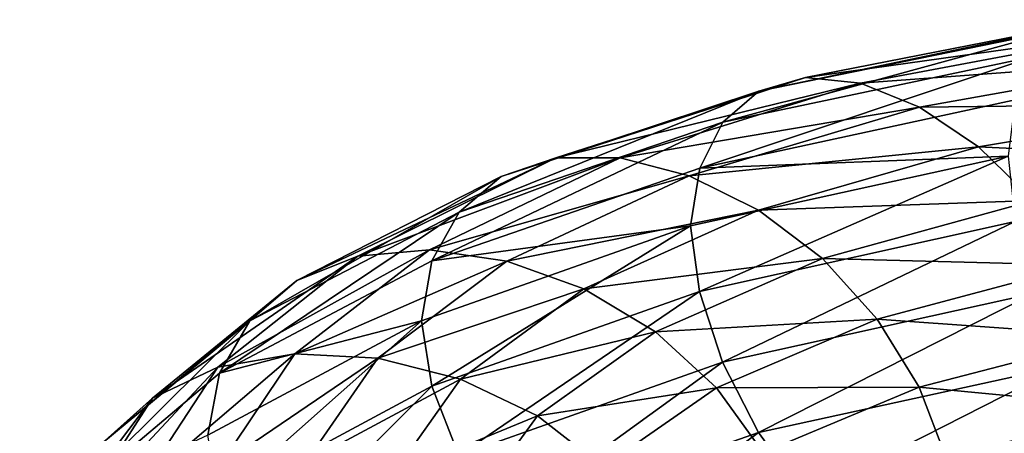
# Model space of a CAD drawing. Header units: metres. Extents: x -109 to 109, y -917 to 389.
# Tile 267 of 656: x -18.48 to -10.37, y -794.89 to -791.48. Entities that reach past the tile are written whole.
import ezdxf

# ---------------------------------------------------------------- set-up
doc = ezdxf.new("R2010")
doc.units = ezdxf.units.M
doc.layers.add('solid_24503124_XXX_01_SW0001', color=7, linetype='CONTINUOUS')

msp = doc.modelspace()

# ---------------------------------------------------------------- linework, layer by layer
at = {"layer": 'solid_24503124_XXX_01_SW0001'}
for points in [[(-9.588019, -791.483765, -37.91626), (-9.894728, -791.56134, -38.509682), (-12.394671, -792.072632, -36.550835)], [(-12.010472, -791.959595, -36.007965), (-9.588019, -791.483765, -37.91626), (-12.394671, -792.072632, -36.550835)], [(-9.227501, -791.570251, -37.323143), (-9.588019, -791.483765, -37.91626), (-12.010472, -791.959595, -36.007965)], [(-9.894728, -791.56134, -38.509682), (-10.131191, -791.788269, -39.066242), (-12.690879, -792.329041, -37.069084)], [(-12.394671, -792.072632, -36.550835), (-9.894728, -791.56134, -38.509682), (-12.690879, -792.329041, -37.069084)], [(-11.558867, -792.006836, -35.474922), (-9.227501, -791.570251, -37.323143), (-12.010472, -791.959595, -36.007965)], [(-8.838985, -791.807312, -36.767914), (-9.227501, -791.570251, -37.323143), (-11.558867, -792.006836, -35.474922)], [(-10.131191, -791.788269, -39.066242), (-10.283341, -792.14325, -39.549107), (-12.881471, -792.705872, -37.528118)], [(-12.690879, -792.329041, -37.069084), (-10.131191, -791.788269, -39.066242), (-12.881471, -792.705872, -37.528118)], [(-11.072192, -792.203369, -34.984898), (-8.838985, -791.807312, -36.767914), (-11.558867, -792.006836, -35.474922)], [(-8.450611, -792.174438, -36.28862), (-8.838985, -791.807312, -36.767914), (-11.072192, -792.203369, -34.984898)], [(-12.010472, -791.959595, -36.007965), (-12.394671, -792.072632, -36.550835), (-14.516507, -792.776489, -34.236195)], [(-14.066537, -792.621399, -33.754581), (-12.010472, -791.959595, -36.007965), (-14.516507, -792.776489, -34.236195)], [(-11.558867, -792.006836, -35.474922), (-12.010472, -791.959595, -36.007965), (-14.066537, -792.621399, -33.754581)], [(-13.537621, -792.621887, -33.294434), (-11.558867, -792.006836, -35.474922), (-14.066537, -792.621399, -33.754581)], [(-11.072192, -792.203369, -34.984898), (-11.558867, -792.006836, -35.474922), (-13.537621, -792.621887, -33.294434)], [(-12.394671, -792.072632, -36.550835), (-12.690879, -792.329041, -37.069084), (-14.863421, -793.068054, -34.708107)], [(-14.516507, -792.776489, -34.236195), (-12.394671, -792.072632, -36.550835), (-14.863421, -793.068054, -34.708107)], [(-12.881471, -792.705872, -37.528118), (-10.283341, -792.14325, -39.549107), (-10.343149, -792.606506, -39.917294)], [(-10.585692, -792.531311, -34.571106), (-8.450611, -792.174438, -36.28862), (-11.072192, -792.203369, -34.984898)], [(-8.090514, -792.650818, -35.923626), (-8.450611, -792.174438, -36.28862), (-10.585692, -792.531311, -34.571106)], [(-12.967632, -792.770203, -32.883598), (-11.072192, -792.203369, -34.984898), (-13.537621, -792.621887, -33.294434)], [(-10.585692, -792.531311, -34.571106), (-11.072192, -792.203369, -34.984898), (-12.967632, -792.770203, -32.883598)], [(-12.690879, -792.329041, -37.069084), (-12.881471, -792.705872, -37.528118), (-15.08664, -793.470764, -35.138424)], [(-14.863421, -793.068054, -34.708107), (-12.690879, -792.329041, -37.069084), (-15.08664, -793.470764, -35.138424)], [(-12.39785, -793.051636, -32.549427), (-10.585692, -792.531311, -34.571106), (-12.967632, -792.770203, -32.883598)], [(-10.134616, -792.972839, -34.267082), (-10.585692, -792.531311, -34.571106), (-12.39785, -793.051636, -32.549427)], [(-10.134616, -792.972839, -34.267082), (-8.090514, -792.650818, -35.923626), (-10.585692, -792.531311, -34.571106)], [(-14.066537, -792.621399, -33.754581), (-14.516507, -792.776489, -34.236195), (-16.199017, -793.632813, -31.628437)], [(-15.696894, -793.430298, -31.216923), (-14.066537, -792.621399, -33.754581), (-16.199017, -793.632813, -31.628437)], [(-13.537621, -792.621887, -33.294434), (-14.066537, -792.621399, -33.754581), (-15.696894, -793.430298, -31.216923)], [(-15.106675, -793.378235, -30.840246), (-13.537621, -792.621887, -33.294434), (-15.696894, -793.430298, -31.216923)], [(-12.967632, -792.770203, -32.883598), (-13.537621, -792.621887, -33.294434), (-15.106675, -793.378235, -30.840246)], [(-12.957408, -793.182556, -37.885227), (-10.343149, -792.606506, -39.917294), (-12.882782, -793.72168, -38.133591)], [(-12.881471, -792.705872, -37.528118), (-10.343149, -792.606506, -39.917294), (-12.957408, -793.182556, -37.885227)], [(-10.343149, -792.606506, -39.917294), (-10.284389, -793.146179, -40.151142), (-12.882782, -793.72168, -38.133591)], [(-15.08664, -793.470764, -35.138424), (-12.881471, -792.705872, -37.528118), (-12.957408, -793.182556, -37.885227)], [(-14.516507, -792.776489, -34.236195), (-14.863421, -793.068054, -34.708107), (-16.58614, -793.963928, -32.047379)], [(-16.199017, -793.632813, -31.628437), (-14.516507, -792.776489, -34.236195), (-16.58614, -793.963928, -32.047379)], [(-14.470623, -793.472168, -30.520132), (-12.967632, -792.770203, -32.883598), (-15.106675, -793.378235, -30.840246)], [(-12.39785, -793.051636, -32.549427), (-12.967632, -792.770203, -32.883598), (-14.470623, -793.472168, -30.520132)], [(-11.869554, -793.451599, -32.319588), (-10.134616, -792.972839, -34.267082), (-12.39785, -793.051636, -32.549427)], [(-9.751208, -793.505371, -34.10046), (-10.134616, -792.972839, -34.267082), (-11.869554, -793.451599, -32.319588)], [(-14.863421, -793.068054, -34.708107), (-15.08664, -793.470764, -35.138424), (-16.83523, -794.395813, -32.444935)], [(-16.58614, -793.963928, -32.047379), (-14.863421, -793.068054, -34.708107), (-16.83523, -794.395813, -32.444935)], [(-13.834801, -793.701233, -30.277216), (-12.39785, -793.051636, -32.549427), (-14.470623, -793.472168, -30.520132)], [(-11.869554, -793.451599, -32.319588), (-12.39785, -793.051636, -32.549427), (-13.834801, -793.701233, -30.277216)], [(-12.882782, -793.72168, -38.133591), (-10.284389, -793.146179, -40.151142), (-12.693335, -794.30481, -38.246605)], [(-10.284389, -793.146179, -40.151142), (-10.133152, -793.739197, -40.237263), (-12.693335, -794.30481, -38.246605)], [(-15.173679, -793.962891, -35.484474), (-12.957408, -793.182556, -37.885227), (-15.088177, -794.501831, -35.748592)], [(-15.08664, -793.470764, -35.138424), (-12.957408, -793.182556, -37.885227), (-15.173679, -793.962891, -35.484474)], [(-12.957408, -793.182556, -37.885227), (-12.882782, -793.72168, -38.133591), (-15.088177, -794.501831, -35.748592)], [(-15.106675, -793.378235, -30.840246), (-15.696894, -793.430298, -31.216923), (-16.848751, -794.345581, -28.461065)], [(-16.215223, -794.236633, -28.175997), (-15.106675, -793.378235, -30.840246), (-16.848751, -794.345581, -28.461065)], [(-14.470623, -793.472168, -30.520132), (-15.106675, -793.378235, -30.840246), (-16.215223, -794.236633, -28.175997)], [(-15.696894, -793.430298, -31.216923), (-16.199017, -793.632813, -31.628437), (-17.387722, -794.599304, -28.795671)], [(-16.848751, -794.345581, -28.461065), (-15.696894, -793.430298, -31.216923), (-17.387722, -794.599304, -28.795671)], [(-16.83523, -794.395813, -32.444935), (-15.08664, -793.470764, -35.138424), (-15.173679, -793.962891, -35.484474)], [(-15.532495, -794.271851, -27.955473), (-14.470623, -793.472168, -30.520132), (-16.215223, -794.236633, -28.175997)], [(-13.834801, -793.701233, -30.277216), (-14.470623, -793.472168, -30.520132), (-15.532495, -794.271851, -27.955473)], [(-13.245273, -794.054382, -30.132454), (-11.869554, -793.451599, -32.319588), (-13.834801, -793.701233, -30.277216)], [(-11.42051, -793.950439, -32.216366), (-11.869554, -793.451599, -32.319588), (-13.245273, -794.054382, -30.132454)], [(-11.42051, -793.950439, -32.216366), (-9.751208, -793.505371, -34.10046), (-11.869554, -793.451599, -32.319588)], [(-9.455969, -794.090149, -34.075005), (-9.751208, -793.505371, -34.10046), (-11.42051, -793.950439, -32.216366)], [(-16.199017, -793.632813, -31.628437), (-16.58614, -793.963928, -32.047379), (-17.803251, -794.973267, -29.156519)], [(-17.387722, -794.599304, -28.795671), (-16.199017, -793.632813, -31.628437), (-17.803251, -794.973267, -29.156519)], [(-14.850016, -794.444275, -27.812756), (-13.834801, -793.701233, -30.277216), (-15.532495, -794.271851, -27.955473)], [(-15.088177, -794.501831, -35.748592), (-12.882782, -793.72168, -38.133591), (-14.866298, -795.07312, -35.894531)], [(-12.882782, -793.72168, -38.133591), (-12.693335, -794.30481, -38.246605), (-14.866298, -795.07312, -35.894531)], [(-13.245273, -794.054382, -30.132454), (-13.834801, -793.701233, -30.277216), (-14.850016, -794.444275, -27.812756)], [(-12.693335, -794.30481, -38.246605), (-10.133152, -793.739197, -40.237263), (-12.398095, -794.882874, -38.225628)], [(-10.133152, -793.739197, -40.237263), (-9.897461, -794.337097, -40.175671), (-12.398095, -794.882874, -38.225628)], [(-16.58614, -793.963928, -32.047379), (-16.83523, -794.395813, -32.444935), (-18.070621, -795.436707, -29.518183)], [(-17.803251, -794.973267, -29.156519), (-16.58614, -793.963928, -32.047379), (-18.070621, -795.436707, -29.518183)], [(-16.931591, -794.906128, -32.776249), (-15.173679, -793.962891, -35.484474), (-16.836945, -795.444153, -33.060791)], [(-16.83523, -794.395813, -32.444935), (-15.173679, -793.962891, -35.484474), (-16.931591, -794.906128, -32.776249)], [(-15.173679, -793.962891, -35.484474), (-15.088177, -794.501831, -35.748592), (-16.836945, -795.444153, -33.060791)], [(-12.744184, -794.51532, -30.101994), (-11.42051, -793.950439, -32.216366), (-13.245273, -794.054382, -30.132454)], [(-11.07473, -794.511108, -32.240082), (-11.42051, -793.950439, -32.216366), (-12.744184, -794.51532, -30.101994)], [(-11.07473, -794.511108, -32.240082), (-9.455969, -794.090149, -34.075005), (-11.42051, -793.950439, -32.216366)], [(-14.217228, -794.746765, -27.761438), (-13.245273, -794.054382, -30.132454), (-14.850016, -794.444275, -27.812756)], [(-12.744184, -794.51532, -30.101994), (-13.245273, -794.054382, -30.132454), (-14.217228, -794.746765, -27.761438)], [(-9.266521, -794.683777, -34.188171), (-9.455969, -794.090149, -34.075005), (-11.07473, -794.511108, -32.240082)], [(-16.215223, -794.236633, -28.175997), (-16.848751, -794.345581, -28.461065), (-17.489815, -795.322571, -25.561701)], [(-16.832182, -795.154175, -25.373621), (-16.215223, -794.236633, -28.175997), (-17.489815, -795.322571, -25.561701)], [(-15.532495, -794.271851, -27.955473), (-16.215223, -794.236633, -28.175997), (-16.832182, -795.154175, -25.373621)], [(-16.123478, -795.128052, -25.258547), (-15.532495, -794.271851, -27.955473), (-16.832182, -795.154175, -25.373621)], [(-14.850016, -794.444275, -27.812756), (-15.532495, -794.271851, -27.955473), (-16.123478, -795.128052, -25.258547)], [(-16.848751, -794.345581, -28.461065), (-17.387722, -794.599304, -28.795671), (-18.049292, -795.629883, -25.814888)], [(-17.489815, -795.322571, -25.561701), (-16.848751, -794.345581, -28.461065), (-18.049292, -795.629883, -25.814888)], [(-14.866298, -795.07312, -35.894531), (-12.693335, -794.30481, -38.246605), (-14.520516, -795.627563, -35.923126)], [(-12.693335, -794.30481, -38.246605), (-12.398095, -794.882874, -38.225628), (-14.520516, -795.627563, -35.923126)], [(-12.398095, -794.882874, -38.225628), (-9.897461, -794.337097, -40.175671), (-12.014688, -795.414429, -38.066906)], [(-9.897461, -794.337097, -40.175671), (-9.591385, -794.897339, -39.965092), (-12.014688, -795.414429, -38.066906)], [(-18.070621, -795.436707, -29.518183), (-16.83523, -794.395813, -32.444935), (-16.931591, -794.906128, -32.776249)], [(-15.415031, -795.241394, -25.22193), (-14.850016, -794.444275, -27.812756), (-16.123478, -795.128052, -25.258547)], [(-14.217228, -794.746765, -27.761438), (-14.850016, -794.444275, -27.812756), (-15.415031, -795.241394, -25.22193)], [(-16.836945, -795.444153, -33.060791), (-15.088177, -794.501831, -35.748592), (-16.58935, -796.002075, -33.244606)], [(-15.088177, -794.501831, -35.748592), (-14.866298, -795.07312, -35.894531), (-16.58935, -796.002075, -33.244606)], [(-13.679369, -795.166687, -27.810923), (-12.744184, -794.51532, -30.101994), (-14.217228, -794.746765, -27.761438)], [(-12.358327, -795.048706, -30.182199), (-12.744184, -794.51532, -30.101994), (-13.679369, -795.166687, -27.810923)], [(-12.358327, -795.048706, -30.182199), (-11.07473, -794.511108, -32.240082), (-12.744184, -794.51532, -30.101994)], [(-10.852851, -795.091492, -32.385265), (-11.07473, -794.511108, -32.240082), (-12.358327, -795.048706, -30.182199)], [(-10.852851, -795.091492, -32.385265), (-9.266521, -794.683777, -34.188171), (-11.07473, -794.511108, -32.240082)], [(-17.387722, -794.599304, -28.795671), (-17.803251, -794.973267, -29.156519), (-18.480633, -796.048523, -26.114239)], [(-18.049292, -795.629883, -25.814888), (-17.387722, -794.599304, -28.795671), (-18.480633, -796.048523, -26.114239)], [(-10.852851, -795.091492, -32.385265), (-10.073342, -795.436218, -33.514008), (-9.266521, -794.683777, -34.188171)], [(-14.758167, -795.491089, -25.269566), (-14.217228, -794.746765, -27.761438), (-15.415031, -795.241394, -25.22193)], [(-13.679369, -795.166687, -27.810923), (-14.217228, -794.746765, -27.761438), (-14.758167, -795.491089, -25.269566)], [(-14.520516, -795.627563, -35.923126), (-12.398095, -794.882874, -38.225628), (-14.071473, -796.124939, -35.827591)], [(-12.398095, -794.882874, -38.225628), (-12.014688, -795.414429, -38.066906), (-14.071473, -796.124939, -35.827591)]]:
    msp.add_3dface(points, dxfattribs=at)

doc.saveas('drawing.dxf')
